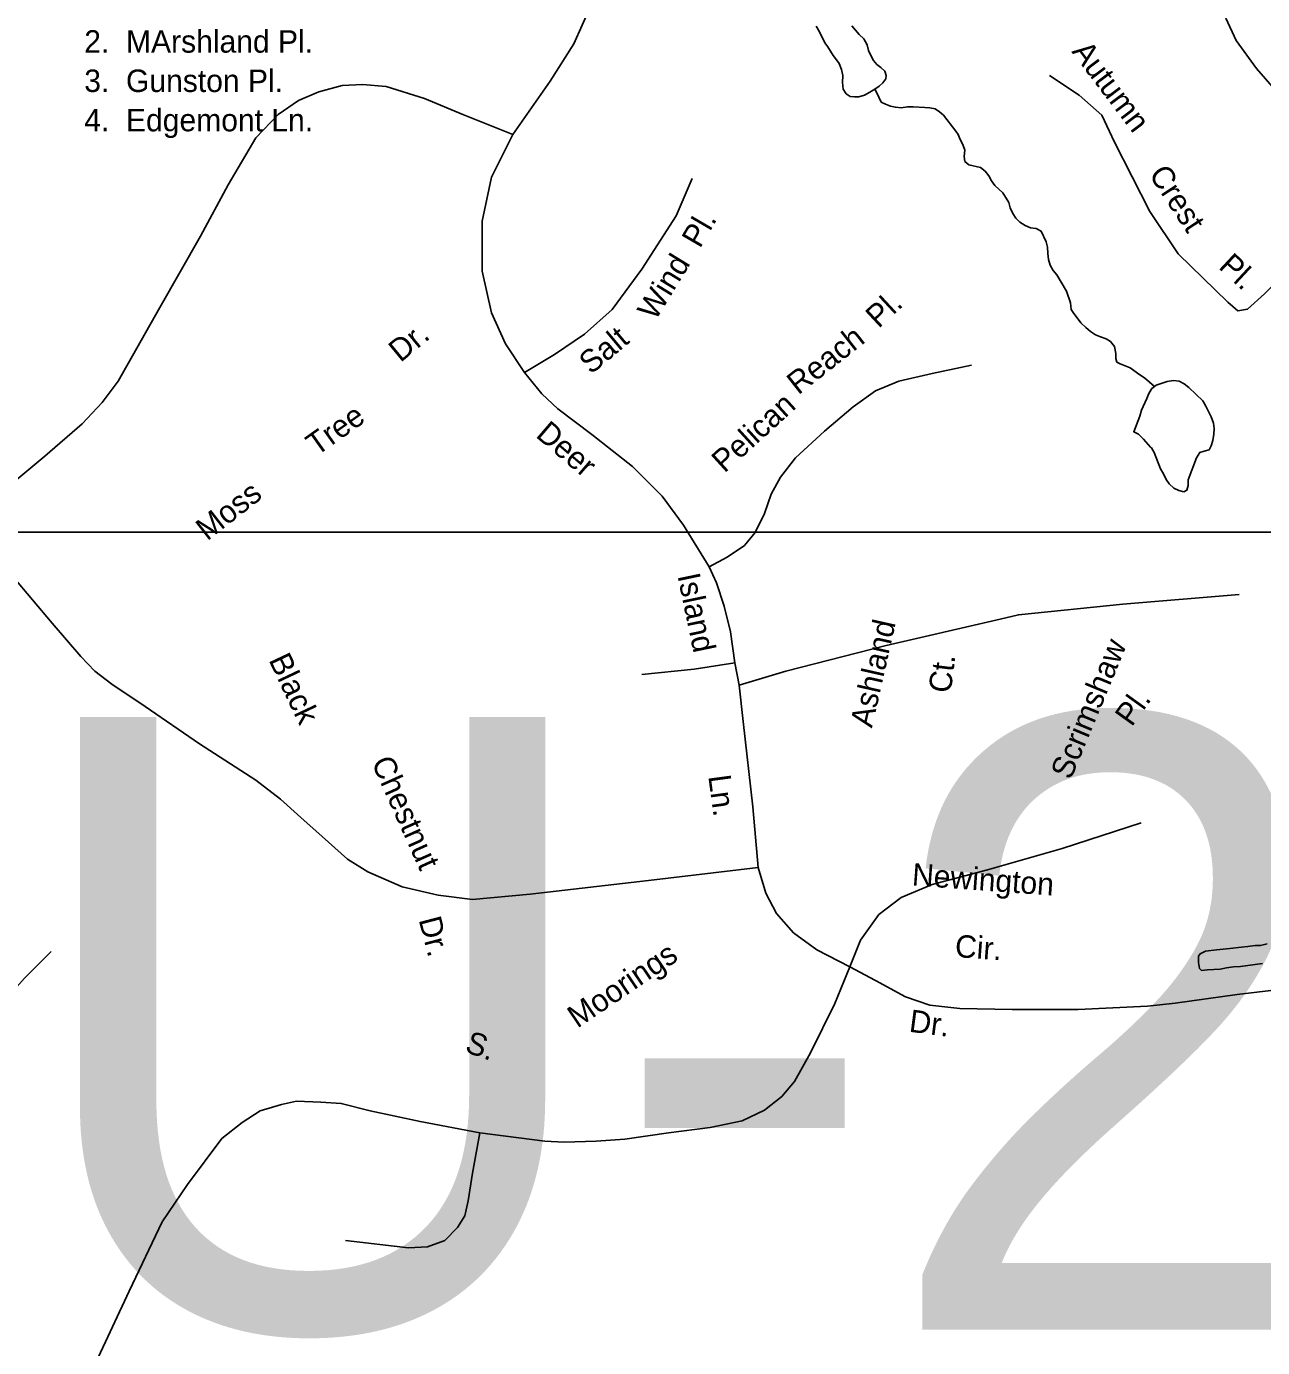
# Model space of a CAD drawing. Extents: x 1945482 to 2853149, y 66427 to 1015778.
# Drawn here: x 2356944 to 2360553, y 179688 to 183546 of the extents above; entities that cross this region are included whole.
import ezdxf

# ---------------------------------------------------------------- set-up
doc = ezdxf.new("R2010")
doc.units = 0
for name, color, linetype in [('Old_Level_10', 7, 'Continuous'), ('Old_Level_3', 7, 'Continuous'), ('Old_Level_35', 7, 'Continuous'), ('Old_Level_59', 7, 'Continuous'), ('Old_Level_60', 7, 'Continuous')]:
    doc.layers.add(name, color=color, linetype=linetype)

msp = doc.modelspace()

# ---------------------------------------------------------------- linework, layer by layer
at = {"layer": 'Old_Level_3'}
msp.add_lwpolyline([(2363253.5, 179150.6), (2356417, 179150.6), (2356417, 182069.2), (2363253.5, 182069.2), (2363253.5, 179150.6)], dxfattribs=at)
at = {"layer": 'Old_Level_35'}
msp.add_line((2359024.2, 181622.5), (2359011.7, 181687.9), dxfattribs=at)
for points in [[(2358364.1, 183230), (2358473, 183385.7), (2358541.6, 183494.8), (2358590.7, 183604)], [(2360445.4, 183569.9), (2360475.4, 183504.5), (2360535.3, 183422.8), (2360614.3, 183332.9)], [(2360786.1, 182951.8), (2360724.1, 182922.8), (2360662.1, 182869.1), (2360558.7, 182765.6), (2360509.1, 182720.1), (2360480.2, 182716), (2360451.2, 182740.8), (2360306.5, 182881.5), (2360223.9, 183005.6), (2360120.5, 183208.3), (2360083.3, 183286.9), (2360017.2, 183344.8), (2359930.4, 183402.7)], [(2358364.1, 183230), (2358217.7, 183289.2), (2358105.6, 183335.9), (2357993.5, 183370.2), (2357925, 183376.4), (2357865.8, 183373.3), (2357797.3, 183354.6), (2357738.2, 183329.7), (2357679, 183289.2), (2357613.6, 183220.6), (2357532.7, 183083.6), (2357451.7, 182934), (2357333.4, 182725.3), (2357211.9, 182510.3), (2357165.2, 182448), (2357106.1, 182385.7), (2356997.1, 182290.7), (2356838.3, 182159.9), (2356772.9, 182102.2)], [(2358398.3, 182535.3), (2358342.3, 182619.4), (2358301.8, 182709.7), (2358273.8, 182831.2), (2358273.8, 182977.6), (2358301.8, 183105.4), (2358364.1, 183230)], [(2358398.3, 182535.3), (2358485.5, 182588.2), (2358572.7, 182647.4), (2358653.7, 182719.1), (2358740.8, 182837.4), (2358840.5, 182993.2), (2358887.2, 183102.2)], [(2358937, 181968.3), (2358989.9, 181996.3), (2359039.8, 182030.6), (2359070.9, 182068), (2359098.9, 182124), (2359117.6, 182180.1), (2359145.6, 182230), (2359189.2, 182286), (2359273.3, 182363.9), (2359357.4, 182435.6), (2359422.8, 182482.3), (2359491.3, 182510.3), (2359587.8, 182532.1), (2359703, 182557.1)], [(2358937, 181968.3), (2358862.3, 182089.8), (2358800, 182173.9), (2358712.8, 182261.1), (2358594.5, 182354.6), (2358494.8, 182429.3), (2358448.1, 182473), (2358398.3, 182535.3)], [(2356772.9, 182102.2), (2356903.7, 181940.2), (2357018.9, 181803.2), (2357102.9, 181706.6), (2357143.4, 181663), (2357193.2, 181625.6), (2357289.8, 181560.2), (2357448.6, 181451.1), (2357613.6, 181345.2), (2357685.2, 181289.2), (2357744.4, 181236.2), (2357806.7, 181180.1), (2357881.4, 181114.7), (2357940.6, 181077.3), (2358040.2, 181033.7), (2358146.1, 181008.8), (2358245.7, 180996.3), (2358413.9, 181011.9), (2358759.5, 181052.4), (2359080.2, 181089.8)], [(2359011.7, 181687.9), (2358999.3, 181778.3), (2358980.6, 181853), (2358958.8, 181921.6), (2358937, 181968.3)], [(2359024.2, 181622.5), (2359161.2, 181663), (2359453.9, 181737.8), (2359787.1, 181815.6), (2359840, 181828.1), (2360145.2, 181859.2), (2360484.6, 181887.3)], [(2359011.7, 181687.9), (2358893.4, 181669.2), (2358740.8, 181653.6)], [(2359080.2, 181089.8), (2359064.7, 181267.3), (2359036.7, 181516.6), (2359024.2, 181622.5)], [(2359348, 180800.1), (2359379.2, 180877.9), (2359432.1, 180952.7), (2359497.5, 181002.5), (2359587.8, 181039.9), (2359749.7, 181083.5), (2359967.7, 181145.8), (2360198.1, 181220.6)], [(2359080.2, 181089.8), (2359102, 181015), (2359133.2, 180955.8), (2359183, 180899.7), (2359251.5, 180849.9), (2359348, 180800.1)], [(2356424.1, 180163), (2356526.9, 180237.7), (2356639, 180325), (2356685.7, 180371.7), (2356732.4, 180440.2), (2356797.8, 180558.6), (2356853.8, 180658.3), (2356894.3, 180717.5), (2356937.9, 180767.3), (2357015.8, 180845.2)], [(2359348, 180800.1), (2359304.4, 180692.6), (2359232.8, 180549.3), (2359186.1, 180465.2), (2359148.8, 180421.5), (2359098.9, 180381), (2359033.5, 180349.9), (2358940.1, 180331.2), (2358818.7, 180315.6), (2358691, 180296.9), (2358606.9, 180290.7), (2358513.5, 180287.6), (2358457.5, 180290.7), (2358267.5, 180315.6)], [(2361393, 180307.5), (2361281.8, 180451.1), (2361207, 180541.5), (2361126.1, 180610), (2361023.3, 180675.4), (2360920.5, 180709.7), (2360808.4, 180737.7), (2360708.8, 180744), (2360634.1, 180737.7), (2360478.4, 180719.1), (2360297.8, 180694.1), (2360216.8, 180684.8), (2360014.4, 180675.4), (2359821.3, 180675.4), (2359668.8, 180678.6), (2359581.6, 180687.9), (2359510, 180712.8), (2359422.8, 180759.6), (2359348, 180800.1)], [(2358267.5, 180315.6), (2358093.2, 180348.3), (2357946.8, 180379.5), (2357862.7, 180401.3), (2357803.6, 180404.4), (2357731.9, 180407.5), (2357688.4, 180398.2), (2357626.1, 180379.5), (2357573.1, 180345.2), (2357514, 180298.5), (2357414.3, 180164.5), (2357339.6, 180055.5), (2357243.1, 179853), (2357146.5, 179644.3)], [(2358267.5, 180315.6), (2358245.7, 180197.2), (2358233.3, 180116.2), (2358223.9, 180072.6), (2358202.1, 180038.4), (2358164.8, 180001), (2358115, 179982.3), (2358058.9, 179979.2), (2357875.2, 180001)]]:
    msp.add_lwpolyline(points, dxfattribs=at)
at = {"layer": 'Old_Level_59'}
msp.add_lwpolyline([(2360237.5, 182494.7), (2360208.5, 182520.1), (2360194, 182528.4), (2360166.5, 182549.3), (2360137.2, 182560.3), (2360127.5, 182565.7), (2360124, 182576.1), (2360124.2, 182591.4), (2360120.5, 182611.2), (2360109, 182625.7), (2360095.7, 182634.2), (2360080, 182639.7), (2360065.5, 182645.9), (2360050.7, 182655), (2360036.5, 182667), (2360022.7, 182680.5), (2360000, 182710.5), (2359993.7, 182719.9), (2359991.7, 182739.3), (2359980.5, 182773.1), (2359951.7, 182820.3), (2359941.5, 182833.4), (2359933, 182848.7), (2359927.7, 182865.8), (2359925.5, 182882.6), (2359924.5, 182901.7), (2359920.7, 182917.2), (2359906.5, 182947.7), (2359892, 182955.9), (2359875, 182958.3), (2359859.5, 182964.6), (2359843.7, 182974.2), (2359832.2, 182986.3), (2359823.7, 182999.3), (2359816, 183016.3), (2359812.2, 183031.8), (2359794.5, 183060), (2359770.7, 183081.6), (2359761.7, 183094.9), (2359753.5, 183110.2), (2359742.7, 183123.5), (2359729.5, 183133.9), (2359695.5, 183141.8), (2359683.2, 183151.9), (2359682, 183166.2), (2359684, 183184.4), (2359677.5, 183201.3), (2359669.7, 183215.9), (2359664, 183230.2), (2359657.2, 183240.3), (2359621.2, 183286.6), (2359609.5, 183296.8), (2359596.5, 183305), (2359581.5, 183308.2), (2359566.5, 183309.7), (2359533, 183311.1), (2359516, 183311), (2359498, 183308.3), (2359481, 183310), (2359466.2, 183313.6), (2359452, 183318.7), (2359439.5, 183325.2), (2359426, 183353.8), (2359420.5, 183362.4)], dxfattribs=at)
at = {"layer": 'Old_Level_60'}
for points in [[(2359249.5, 183546.7), (2359259, 183530.6), (2359275, 183498.1), (2359283.5, 183486.7), (2359299.5, 183461.1), (2359309.2, 183448.7), (2359316.5, 183437.6), (2359323.7, 183420.2), (2359327.5, 183402.4), (2359326.5, 183382.1), (2359328.5, 183362.5), (2359337.2, 183349.5), (2359348.7, 183341), (2359361.2, 183340), (2359374.5, 183340.2), (2359390.2, 183345.7), (2359406.2, 183353.7), (2359420.5, 183362.4)], [(2359420.5, 183362.4), (2359433, 183371.1), (2359444.5, 183381.2), (2359452.5, 183392.6), (2359454.2, 183402.7), (2359449.5, 183415.5), (2359438.5, 183425.8), (2359426.5, 183434.9), (2359417, 183446.4), (2359410, 183459.2), (2359402.7, 183475.9), (2359398.5, 183491.9), (2359388.5, 183509.6), (2359375.2, 183522.3), (2359354, 183547.7)], [(2360322.7, 182186.6), (2360308.2, 182190.7), (2360294.2, 182197.8), (2360280.5, 182210.2), (2360271, 182223.2), (2360263.2, 182239.3), (2360255, 182254), (2360236, 182302), (2360228.2, 182315.1), (2360225.7, 182317), (2360205.2, 182340.6), (2360191, 182355.3), (2360176.5, 182362.5), (2360194.2, 182407.5), (2360199, 182425.2), (2360215, 182459.3), (2360221.2, 182474.5), (2360229.7, 182488.4), (2360237.5, 182494.7)], [(2360237.5, 182494.7), (2360242.5, 182498.8), (2360274.7, 182509.5), (2360292.5, 182512.1), (2360309, 182509.8), (2360324, 182502.5), (2360337.7, 182491.2), (2360378.5, 182452.4), (2360387.5, 182437.3), (2360403.2, 182406.1), (2360409.7, 182387.8), (2360411.5, 182371.8), (2360410.7, 182355.7), (2360408, 182337.2), (2360403.2, 182321.1), (2360396.5, 182309.7), (2360382, 182306.1), (2360369.5, 182301.9), (2360359.7, 182286.5), (2360335.5, 182222.5), (2360336, 182205.4), (2360332, 182191.6), (2360322.7, 182186.6)], [(2360565.9, 180866.8), (2360546.6, 180862.4), (2360531.1, 180862.3), (2360509.9, 180859.2), (2360490.9, 180857.8), (2360457.4, 180853.2), (2360418.6, 180849.7), (2360385.9, 180845.3), (2360370.4, 180838.3), (2360365.4, 180831.2), (2360365.9, 180812.8), (2360369.1, 180794.8), (2360374.4, 180789.1)], [(2360374.4, 180789.1), (2360392.1, 180791.3), (2360429.4, 180793.3), (2360447.6, 180796.9), (2360467.6, 180799.7), (2360488.1, 180800.8), (2360553.1, 180810.1)]]:
    msp.add_lwpolyline(points, dxfattribs=at)

# ---------------------------------------------------------------- texts
at = {"layer": 'Old_Level_10'}
for s, p in [('2.  MArshland Pl.', (2357112.4, 183469.4)), ('3.  Gunston Pl.', (2357112.4, 183354.5)), ('4.  Edgemont Ln.', (2357112.4, 183239.7))]:
    msp.add_text(s, height=65.617, dxfattribs=at).set_placement(p)
for s, rotation, p in [('Autumn', 307.0678, (2359993.8, 183472.3)), ('Crest', 303.3728, (2360218.9, 183114.1)), ('Pl.', 59.7438, (2358910, 182895.6)), ('Wind', 58.4958, (2358779.6, 182684.2)), ('Pl.', 317.1315, (2360421.5, 182841.4)), ('Pl.', 42.8789, (2359431.7, 182662.1)), ('Dr.', 39.4473, (2358035.6, 182563)), ('Salt', 39.8055, (2358591.6, 182527.8)), ('Reach', 38.2901, (2359197.1, 182468.3)), ('Pelican', 42.2738, (2358981.5, 182240)), ('Tree', 35.3633, (2357790.5, 182289.9)), ('Deer', 319.3988, (2358427.8, 182349.3)), ('Moss', 38.0999, (2357471.3, 182042.2)), ('Island', 281.7856, (2358844.3, 181942.5)), ('Ashland', 77.2563, (2359412.2, 181495.8)), ('Scrimshaw', 67.447, (2359992.5, 181343.6)), ('Black', 295.3126, (2357649.9, 181696.2)), ('Ct.', 82.9032, (2359642.3, 181597.4)), ('Pl.', 54.3949, (2360170.7, 181498.7)), ('Chestnut', 294.185, (2357949.7, 181397.5)), ('Ln.', 277.5976, (2358934.3, 181356.8)), ('Newington', 355.8477, (2359527.8, 181037.8)), ('Dr.', 284.688, (2358088.4, 180937.7)), ('Moorings', 34.1299, (2358552.2, 180619.2)), ('Cir.', 355.8477, (2359653.2, 180828.8)), ('Dr.', 352.5701, (2359518.6, 180610.7)), ('S.', 340.4334, (2358220.6, 180552.9))]:
    msp.add_text(s, height=65.62, rotation=rotation, dxfattribs=at).set_placement(p)
at = {"layer": 'Old_Level_3'}
msp.add_text('U-2734', height=1788.88, dxfattribs=at).set_placement((2356915.3, 179740.6))

doc.saveas('drawing.dxf')
